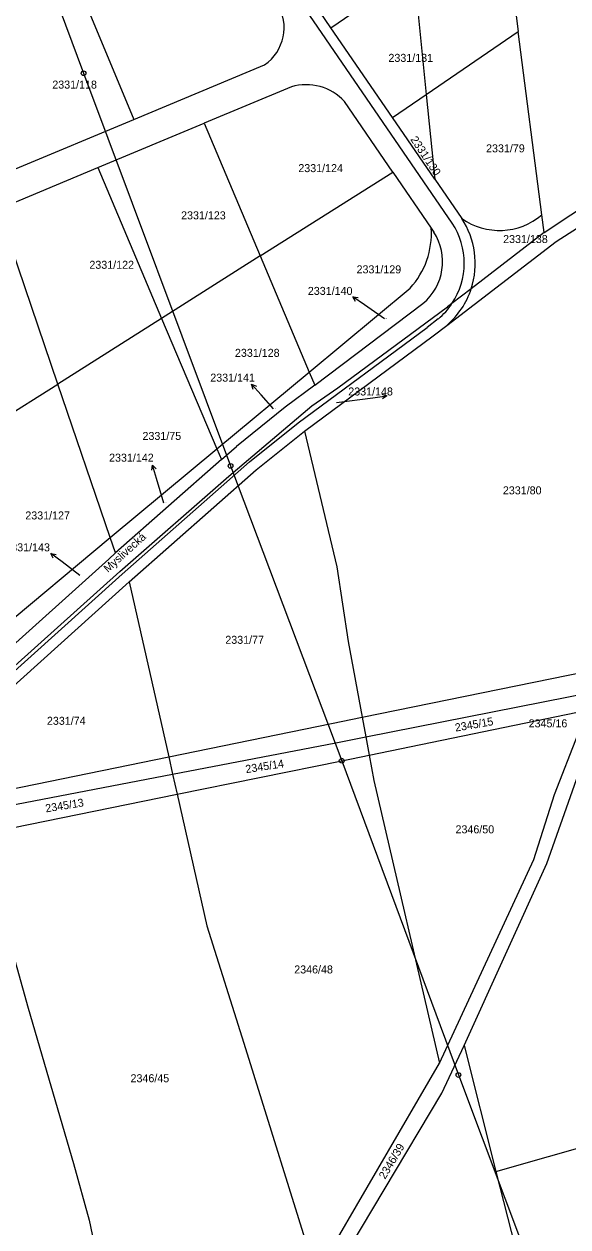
# Model space of a CAD drawing. Extents: x -785744 to -782822, y -1067550 to -1063910.
# Drawn here: x -783895.6 to -783780.1, y -1066720.6 to -1066465 of the extents above; entities that cross this region are included whole.
import ezdxf

# ---------------------------------------------------------------- set-up
doc = ezdxf.new("R2010")
doc.units = 0
for name, color, linetype in [('Hranice parcel', 7, 'Continuous'), ('Parcelní čísla', 7, 'Continuous'), ('Pop_ČP_popisy', 7, 'Continuous'), ('Poz_předměty', 7, 'Continuous'), ('Vnitřní kresba', 7, 'Continuous')]:
    doc.layers.add(name, color=color, linetype=linetype)

msp = doc.modelspace()

# ---------------------------------------------------------------- linework, layer by layer
at = {"layer": 'Hranice parcel'}
for p, q in [((-783804.63, -1066507.28), (-783860.59, -1066425.59)), ((-783883.91, -1066457.25), (-783872.24, -1066485.25)), ((-783830.4, -1066465.77), (-783832.68, -1066462.45)), ((-783810.15, -1066479.96), (-783790.6, -1066466.56)), ((-783785.61, -1066505.54), (-783790.6, -1066466.56)), ((-783872.24, -1066485.25), (-783844.48, -1066473.68)), ((-783838.81, -1066478.36), (-783857.31, -1066486.07)), ((-783817.31, -1066484.87), (-783810.15, -1066479.96)), ((-783810.15, -1066479.96), (-783808.35, -1066497.95)), ((-783817.26, -1066496.44), (-783827.53, -1066481.46)), ((-783897.39, -1066495.73), (-783872.24, -1066485.25)), ((-783879.94, -1066495.5), (-783857.31, -1066486.07)), ((-783857.31, -1066486.07), (-783845.42, -1066514.27)), ((-783901.12, -1066504.33), (-783879.94, -1066495.5)), ((-783879.94, -1066495.5), (-783866.36, -1066527.53)), ((-783845.42, -1066514.27), (-783817.26, -1066496.44)), ((-783817.26, -1066496.44), (-783809.09, -1066508.37)), ((-783808.35, -1066497.95), (-783802.63, -1066506.3)), ((-783888.42, -1066541.49), (-783901.12, -1066504.33)), ((-783805.8, -1066529.02), (-783782.59, -1066511.2)), ((-783845.42, -1066514.27), (-783866.36, -1066527.53)), ((-783845.42, -1066514.27), (-783835.01, -1066538.94)), ((-783835.01, -1066538.94), (-783813.58, -1066521.1)), ((-783866.36, -1066527.53), (-783888.42, -1066541.49)), ((-783866.36, -1066527.53), (-783854.61, -1066555.25)), ((-783807.59, -1066527.62), (-783809.98, -1066529.46)), ((-783837.38, -1066549.75), (-783809.98, -1066529.46)), ((-783854.61, -1066555.25), (-783835.01, -1066538.94)), ((-783913.51, -1066557.37), (-783888.42, -1066541.49)), ((-783877.27, -1066574.1), (-783888.42, -1066541.49)), ((-783847.71, -1066558.05), (-783837.38, -1066549.75)), ((-783877.27, -1066574.1), (-783854.61, -1066555.25)), ((-783874.74, -1066581.88), (-783847.71, -1066558.05)), ((-783903, -1066595.51), (-783877.27, -1066574.1)), ((-783912.26, -1066615.62), (-783874.74, -1066581.88))]:
    msp.add_line(p, q, dxfattribs=at)
for points in [[(-783830.4, -1066465.77), (-783812.78, -1066453.71)], [(-783812.78, -1066453.71), (-783810.15, -1066479.96)], [(-783791.61, -1066458.71), (-783790.6, -1066466.56)], [(-783817.31, -1066484.87), (-783830.4, -1066465.77)], [(-783785.13, -1066509.31), (-783745.06, -1066482.76)], [(-783808.35, -1066497.95), (-783817.31, -1066484.87)], [(-783782.59, -1066511.2), (-783741.59, -1066484.94)], [(-783785.13, -1066509.31), (-783785.61, -1066505.54)], [(-783809.09, -1066508.37), (-783808.53, -1066509.19)], [(-783785.13, -1066509.31), (-783800.59, -1066521.23)], [(-783800.59, -1066521.23), (-783804.71, -1066524.4)], [(-783833.85, -1066541.7), (-783810.86, -1066524.37)], [(-783828.94, -1066542.27), (-783805.63, -1066525.11)], [(-783804.71, -1066524.4), (-783805.63, -1066525.11)], [(-783808.66, -1066531.22), (-783805.8, -1066529.02)], [(-783836.04, -1066551.49), (-783808.66, -1066531.22)], [(-783835.01, -1066538.94), (-783833.85, -1066541.7)], [(-783833.85, -1066541.7), (-783840.11, -1066546.42)], [(-783834.43, -1066546.13), (-783828.94, -1066542.27)], [(-783852.07, -1066561.03), (-783834.43, -1066546.13)], [(-783840.11, -1066546.42), (-783850.48, -1066554.76)], [(-783846.29, -1066559.73), (-783836.04, -1066551.49)], [(-783836.04, -1066551.49), (-783829.13, -1066580.33)], [(-783853.64, -1066557.54), (-783850.48, -1066554.76)], [(-783854.61, -1066555.25), (-783853.64, -1066557.54)], [(-783853.64, -1066557.54), (-783876.15, -1066577.38)], [(-783873.28, -1066583.52), (-783846.29, -1066559.73)], [(-783875.25, -1066581.35), (-783852.07, -1066561.03)], [(-783876.15, -1066577.38), (-783877.27, -1066574.1)], [(-783877.6, -1066578.67), (-783876.15, -1066577.38)], [(-783901.68, -1066600.32), (-783877.6, -1066578.67)], [(-783829.13, -1066580.33), (-783826.77, -1066596.2)], [(-783897.54, -1066601.36), (-783875.25, -1066581.35)], [(-783910.88, -1066617.34), (-783873.28, -1066583.52)], [(-783873.28, -1066583.52), (-783864.86, -1066620.71)], [(-783826.77, -1066596.2), (-783823.78, -1066612.28)], [(-783823, -1066616.48), (-783774.55, -1066606.89)], [(-783822.28, -1066620.34), (-783775.99, -1066610.76)], [(-783784.54, -1066643.34), (-783772.78, -1066610.1)], [(-783823.78, -1066612.28), (-783823, -1066616.48)], [(-783782.89, -1066628.72), (-783777.87, -1066615.84)], [(-783864.03, -1066624.38), (-783829.37, -1066617.74)], [(-783829.37, -1066617.74), (-783823, -1066616.48)], [(-783823, -1066616.48), (-783822.28, -1066620.34)], [(-783864.86, -1066620.71), (-783864.03, -1066624.38)], [(-783828.12, -1066621.55), (-783822.28, -1066620.34)], [(-783822.28, -1066620.34), (-783821.27, -1066625.75)], [(-783863.06, -1066628.67), (-783828.12, -1066621.55)], [(-783906.48, -1066632.52), (-783864.03, -1066624.38)], [(-783864.03, -1066624.38), (-783863.06, -1066628.67)], [(-783821.27, -1066625.75), (-783807.32, -1066685.82)], [(-783905.11, -1066637.23), (-783863.06, -1066628.67)], [(-783863.06, -1066628.67), (-783856.74, -1066656.58)], [(-783787.29, -1066642.49), (-783782.89, -1066628.72)], [(-783903.55, -1066642.61), (-783894.73, -1066674.11)], [(-783807.32, -1066685.82), (-783787.29, -1066642.49)], [(-783802.08, -1066682.06), (-783784.54, -1066643.34)], [(-783856.74, -1066656.58), (-783848.89, -1066681.55)], [(-783894.73, -1066674.11), (-783885.07, -1066707.12)], [(-783848.89, -1066681.55), (-783833.55, -1066730.81)], [(-783806.84, -1066692.19), (-783802.08, -1066682.06)], [(-783802.08, -1066682.06), (-783795.39, -1066708.79)], [(-783833.55, -1066730.81), (-783807.32, -1066685.82)], [(-783795.39, -1066708.79), (-783727.75, -1066689.56)], [(-783831.35, -1066733.28), (-783806.84, -1066692.19)], [(-783885.07, -1066707.12), (-783881.75, -1066719.16)], [(-783795.39, -1066708.79), (-783783.15, -1066756.76)], [(-783881.75, -1066719.16), (-783873.7, -1066757.85)]]:
    msp.add_lwpolyline(points, dxfattribs=at)
for centre, radius, start, end in [((-783850.07, -1066465.73), 9.72, 305.0968, 31.1481), ((-783835.65, -1066488.93), 11.04, 42.6247, 106.6417), ((-783794.61, -1066494.98), 13.87, 234.6717, 310.4418), ((-783817.12, -1066515.88), 17.37, 342.0762, 33.4849), ((-783826.16, -1066509.51), 17.1, 317.3308, 3.8126), ((-783817.58, -1066515.78), 15.49, 326.1804, 33.2841), ((-783818.27, -1066515.46), 11.59, 309.7599, 32.7875), ((-783817.13, -1066515.8), 17.41, 310.6124, 341.8379), ((-783817.45, -1066515.9), 15.32, 310.0845, 326.296)]:
    msp.add_arc(centre, radius, start, end, dxfattribs=at)
at = {"layer": 'Pop_ČP_popisy'}
for p, q in [((-783823.27, -1066524.68), (-783825.73, -1066522.97)), ((-783845.25, -1066543.79), (-783847.24, -1066541.54)), ((-783821.49, -1066544.41), (-783818.52, -1066544.02)), ((-783867.42, -1066561.59), (-783868.27, -1066558.71)), ((-783887.51, -1066579.3), (-783889.9, -1066577.49))]:
    msp.add_line(p, q, dxfattribs=at)
for points in [[(-783825.2, -1066523.95), (-783825.73, -1066522.97), (-783824.63, -1066523.13)], [(-783818.99, -1066527.65), (-783823.27, -1066524.68)], [(-783846.95, -1066542.62), (-783847.24, -1066541.54), (-783846.2, -1066541.96)], [(-783842.63, -1066546.75), (-783845.25, -1066543.79)], [(-783829.23, -1066545.42), (-783821.49, -1066544.41)], [(-783819.57, -1066543.65), (-783818.52, -1066544.02), (-783819.44, -1066544.65)], [(-783868.47, -1066559.81), (-783868.27, -1066558.71), (-783867.51, -1066559.53)], [(-783865.87, -1066566.82), (-783867.42, -1066561.59)], [(-783889.41, -1066578.49), (-783889.9, -1066577.49), (-783888.8, -1066577.69)], [(-783883.74, -1066582.15), (-783887.51, -1066579.3)]]:
    msp.add_lwpolyline(points, dxfattribs=at)
at = {"layer": 'Poz_předměty'}
for points in [[(-783913.43, -1066393.79), (-783882.94, -1066475.46)], [(-783882.94, -1066475.46), (-783851.72, -1066558.89)], [(-783851.72, -1066558.89), (-783828.12, -1066621.55)], [(-783828.12, -1066621.55), (-783803.33, -1066688.31)], [(-783803.33, -1066688.31), (-783768.55, -1066780.87)]]:
    msp.add_lwpolyline(points, dxfattribs=at)
for centre in [(-783882.94, -1066475.46), (-783851.72, -1066558.89), (-783828.12, -1066621.55), (-783803.33, -1066688.31)]:
    msp.add_circle(centre, 0.5, dxfattribs=at)
at = {"layer": 'Vnitřní kresba'}
for points in [[(-783823.78, -1066612.28), (-783772.7, -1066601.89)], [(-783864.86, -1066620.71), (-783830.27, -1066613.6)], [(-783830.27, -1066613.6), (-783823.78, -1066612.28)], [(-783907.37, -1066629.44), (-783864.86, -1066620.71)]]:
    msp.add_lwpolyline(points, dxfattribs=at)

# ---------------------------------------------------------------- texts
at = {"layer": 'Parcelní čísla'}
for s, height, p in [('2331/131', 1.7, (-783818.19, -1066473.03)), ('2331/118', 1.7, (-783889.59, -1066478.71)), ('2331/79', 1.7, (-783797.45, -1066492.26)), ('2331/124', 1.7, (-783837.33, -1066496.46)), ('2331/123', 1.7, (-783862.23, -1066506.49)), ('2331/138', 1.7, (-783793.83, -1066511.53)), ('2331/122', 1.7, (-783881.71, -1066517)), ('2331/129', 1.7, (-783824.96, -1066517.97)), ('2331/140', 0.1, (-783818.99, -1066527.65)), ('2331/128', 1.7, (-783850.79, -1066535.71)), ('2331/141', 0.1, (-783842.63, -1066546.75)), ('2331/148', 0.1, (-783829.23, -1066545.42)), ('2331/75', 1.7, (-783870.43, -1066553.37)), ('2331/80', 1.7, (-783793.88, -1066564.93)), ('2331/142', 0.1, (-783865.87, -1066566.82)), ('2331/127', 1.7, (-783895.32, -1066570.26)), ('2331/143', 0.1, (-783883.74, -1066582.15)), ('2331/77', 1.7, (-783852.84, -1066596.69)), ('2331/74', 1.7, (-783890.73, -1066613.9)), ('2346/50', 1.7, (-783803.94, -1066636.96)), ('2346/48', 1.7, (-783838.2, -1066666.73)), ('2346/45', 1.7, (-783872.97, -1066689.85))]:
    msp.add_text(s, height=height, dxfattribs=at).set_placement(p)
for s, rotation, p in [('2331/130', 303.6718, (-783813.6, -1066489.52)), ('2345/15', 9.8265, (-783803.91, -1066615.35)), ('2345/14', 8.8748, (-783848.42, -1066624.18)), ('2345/13', 9.2441, (-783890.92, -1066632.52))]:
    msp.add_text(s, height=1.7, rotation=rotation, dxfattribs=at).set_placement(p)
at = {"layer": 'Pop_ČP_popisy'}
for s, p in [('2331/140', (-783835.31, -1066522.55)), ('2331/141', (-783856.03, -1066540.98)), ('2331/148', (-783826.72, -1066543.92)), ('2331/142', (-783877.53, -1066557.99)), ('2331/143', (-783899.57, -1066577.04)), ('2345/16', (-783788.41, -1066614.44))]:
    msp.add_text(s, height=1.7, dxfattribs=at).set_placement(p)
for s, rotation, p in [('Myslivecká', 42.1104, (-783877.77, -1066581.63)), ('2346/39', 59.1558, (-783818.9, -1066710.58))]:
    msp.add_text(s, height=1.7, rotation=rotation, dxfattribs=at).set_placement(p)

doc.saveas('drawing.dxf')
